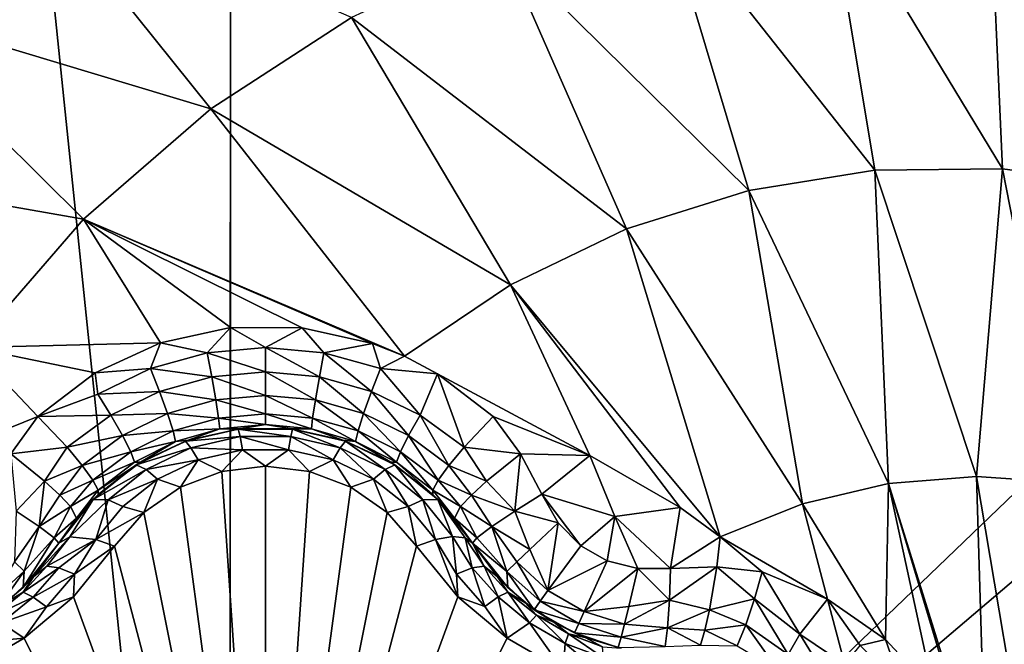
# Model space of a CAD drawing. Header units: metres. Extents: x -205 to 205, y -104 to 104.
# Tile 414 of 656: x -167.79 to -164.59, y 50.6 to 52.62. Entities that reach past the tile are written whole.
import ezdxf

# ---------------------------------------------------------------- set-up
doc = ezdxf.new("R2010")
doc.units = ezdxf.units.M
doc.layers.add('solid_01_2-CONSUMER_EHM_BOX_SW0001', color=7, linetype='CONTINUOUS')

msp = doc.modelspace()

# ---------------------------------------------------------------- linework, layer by layer
at = {"layer": 'solid_01_2-CONSUMER_EHM_BOX_SW0001'}
for points in [[(-200.010849, -74.958488), (-200.010773, 75.041512), (-0.010778, 75.04142)], [(-0.010849, -74.95858), (-200.010849, -74.958488), (-0.010778, 75.04142)], [(-91.959076, 42.820488, 75), (-76.402473, 63.637558, 75), (-185.602478, 63.645401, 75)], [(-92.726151, 42.986298, 75), (-91.959076, 42.820488, 75), (-185.602478, 63.645401, 75)], [(-93.500885, 43.041248, 75), (-92.726151, 42.986298, 75), (-185.602478, 63.645401, 75)], [(-168.500885, 43.051987, 75), (-93.500885, 43.041248, 75), (-185.602478, 63.645401, 75)], [(-168.602615, 61.64418, 69), (-167.103653, 47.144073, 63.099998), (-168.603653, 47.14418, 63.099998)], [(-167.103073, 55.294075, 66.416206), (-167.103653, 47.144073, 63.099998), (-168.602615, 61.64418, 69)], [(-155.373291, 47.716602, 1.571667), (-165.087418, 55.867718, 1.571667), (-165.193848, 55.740875, 1.656628)], [(-148.911377, 55.518421, 1.571667), (-165.087418, 55.867718, 1.571667), (-155.373291, 47.716602, 1.571667)], [(-155.479935, 47.58952, 1.656828), (-165.193848, 55.740875, 1.656628), (-165.288574, 55.627979, 1.771182)], [(-155.479935, 47.58952, 1.656828), (-155.373291, 47.716602, 1.571667), (-165.193848, 55.740875, 1.656628)], [(-155.574646, 47.476654, 1.771438), (-165.288574, 55.627979, 1.771182), (-165.367966, 55.533356, 1.911131)], [(-155.574646, 47.476654, 1.771438), (-155.479935, 47.58952, 1.656828), (-165.288574, 55.627979, 1.771182)], [(-155.654007, 47.382072, 1.911433), (-155.574646, 47.476654, 1.771438), (-165.367966, 55.533356, 1.911131)], [(-163.085739, 53.608364, 1.921761), (-155.654007, 47.382072, 1.911433), (-165.367966, 55.533356, 1.911131)], [(-167.103546, 48.644073, 69.5), (-167.103653, 47.144073, 63.099998), (-167.103073, 55.294075, 66.416206)], [(-167.103546, 48.644073, 72), (-167.103073, 55.294075, 72), (-160.186371, 55.293575, 72)], [(-167.103546, 48.644073, 69.5), (-167.103073, 55.294075, 72), (-167.103546, 48.644073, 72)], [(-167.103546, 48.644073, 69.5), (-167.103073, 55.294075, 66.416206), (-167.103073, 55.294075, 72)], [(-167.103546, 48.644073, 72), (-160.186371, 55.293575, 72), (-160.024582, 54.668652, 72)], [(-167.103546, 48.644073, 72), (-160.024582, 54.668652, 72), (-159.770248, 54.07592, 72)], [(-167.103546, 48.644073, 72), (-159.770248, 54.07592, 72), (-159.428665, 53.527828, 72)], [(-167.103546, 48.644073, 72), (-159.428665, 53.527828, 72), (-159.008438, 53.038288, 72)], [(-167.774002, 53.093079, 17.62225), (-168.277618, 52.669556, 17.780762), (-167.166428, 52.336185, 18.055349)], [(-167.774002, 53.093079, 17.62225), (-167.166428, 52.336185, 18.055349), (-166.710098, 52.63158, 17.91172)], [(-165.171509, 53.086391, 17.427458), (-165.702896, 53.010345, 17.594709), (-165.013321, 52.136414, 17.874807)], [(-165.171509, 53.086391, 17.427458), (-164.599442, 52.141117, 17.744545), (-164.641418, 53.084812, 17.260666)], [(-165.171509, 53.086391, 17.427458), (-165.013321, 52.136414, 17.874807), (-164.599442, 52.141117, 17.744545)], [(-164.189011, 52.085094, 17.615362), (-164.206329, 52.79784, 17.260666), (-164.641418, 53.084812, 17.260666)], [(-164.189011, 52.085094, 17.615362), (-164.641418, 53.084812, 17.260666), (-164.599442, 52.141117, 17.744545)], [(-167.103546, 48.644073, 72), (-159.008438, 53.038288, 72), (-158.518967, 52.617996, 72)], [(-165.702896, 53.010345, 17.594709), (-166.219086, 52.857758, 17.757177), (-165.422485, 52.071072, 18.003593)], [(-165.702896, 53.010345, 17.594709), (-165.422485, 52.071072, 18.003593), (-165.013321, 52.136414, 17.874807)], [(-166.219086, 52.857758, 17.757177), (-166.710098, 52.63158, 17.91172), (-165.818924, 51.946373, 18.12837)], [(-166.219086, 52.857758, 17.757177), (-165.818924, 51.946373, 18.12837), (-165.422485, 52.071072, 18.003593)], [(-168.277618, 52.669556, 17.780762), (-168.721039, 52.177589, 17.920328), (-167.579254, 51.977283, 18.185287)], [(-168.277618, 52.669556, 17.780762), (-167.579254, 51.977283, 18.185287), (-167.166428, 52.336185, 18.055349)], [(-166.710098, 52.63158, 17.91172), (-167.166428, 52.336185, 18.055349), (-166.194824, 51.764774, 18.246685)], [(-166.710098, 52.63158, 17.91172), (-166.194824, 51.764774, 18.246685), (-165.818924, 51.946373, 18.12837)], [(-167.103546, 48.644073, 72), (-158.518967, 52.617996, 72), (-157.970917, 52.276329, 72)], [(-167.166428, 52.336185, 18.055349), (-167.579254, 51.977283, 18.185287), (-166.538818, 51.533085, 18.354916)], [(-167.166428, 52.336185, 18.055349), (-166.538818, 51.533085, 18.354916), (-166.194824, 51.764774, 18.246685)], [(-167.103546, 48.644073, 72), (-157.970917, 52.276329, 72), (-157.37822, 52.021919, 72)], [(-168.721039, 52.177589, 17.920328), (-167.940613, 51.561813, 18.299023), (-167.579254, 51.977283, 18.185287)], [(-165.013321, 52.136414, 17.874807), (-165.422485, 52.071072, 18.003593), (-164.969101, 51.120037, 18.222105)], [(-164.599442, 52.141117, 17.744545), (-165.013321, 52.136414, 17.874807), (-164.684097, 51.143471, 18.132406)], [(-165.013321, 52.136414, 17.874807), (-164.969101, 51.120037, 18.222105), (-164.684097, 51.143471, 18.132406)], [(-164.599442, 52.141117, 17.744545), (-164.684097, 51.143471, 18.132406), (-164.398849, 51.123962, 18.042622)], [(-164.189011, 52.085094, 17.615362), (-164.599442, 52.141117, 17.744545), (-164.398849, 51.123962, 18.042622)], [(-165.422485, 52.071072, 18.003593), (-165.818924, 51.946373, 18.12837), (-165.247971, 51.05415, 18.309879)], [(-165.422485, 52.071072, 18.003593), (-165.247971, 51.05415, 18.309879), (-164.969101, 51.120037, 18.222105)], [(-167.103546, 48.644073, 72), (-157.37822, 52.021919, 72), (-156.753326, 51.860031, 72)], [(-167.579254, 51.977283, 18.185287), (-167.940613, 51.561813, 18.299023), (-167.329742, 51.576839, 18.346212)], [(-167.579254, 51.977283, 18.185287), (-166.642715, 51.574791, 18.346619), (-166.538818, 51.533085, 18.354916)], [(-167.579254, 51.977283, 18.185287), (-166.87001, 51.625748, 18.336468), (-166.642715, 51.574791, 18.346619)], [(-167.579254, 51.977283, 18.185287), (-167.102478, 51.626408, 18.336338), (-166.87001, 51.625748, 18.336468)], [(-167.579254, 51.977283, 18.185287), (-167.329742, 51.576839, 18.346212), (-167.102478, 51.626408, 18.336338)], [(-165.818924, 51.946373, 18.12837), (-166.194824, 51.764774, 18.246685), (-165.514603, 50.947575, 18.393747)], [(-165.818924, 51.946373, 18.12837), (-165.514603, 50.947575, 18.393747), (-165.247971, 51.05415, 18.309879)], [(-156.753555, 48.64333, 72), (-167.103546, 48.644073, 72), (-156.753326, 51.860031, 72)], [(-166.194824, 51.764774, 18.246685), (-166.538818, 51.533085, 18.354916), (-165.937668, 51.211124, 18.393749)], [(-166.194824, 51.764774, 18.246685), (-165.937668, 51.211124, 18.393749), (-165.64505, 51.042194, 18.393747)], [(-166.194824, 51.764774, 18.246685), (-165.64505, 51.042194, 18.393747), (-165.514603, 50.947575, 18.393747)], [(-167.178635, 51.544327, 18.351889), (-167.102478, 51.626408, 18.336338), (-167.329742, 51.576839, 18.346212)], [(-167.178635, 51.544327, 18.351889), (-166.989258, 51.561546, 18.348312), (-167.102478, 51.626408, 18.336338)], [(-166.989258, 51.561546, 18.348312), (-166.87001, 51.625748, 18.336468), (-167.102478, 51.626408, 18.336338)], [(-166.989258, 51.561546, 18.348312), (-166.799881, 51.544327, 18.351889), (-166.87001, 51.625748, 18.336468)], [(-166.799881, 51.544327, 18.351889), (-166.642715, 51.574791, 18.346619), (-166.87001, 51.625748, 18.336468)], [(-167.940613, 51.561813, 18.299023), (-167.541687, 51.478943, 18.365675), (-167.329742, 51.576839, 18.346212)], [(-167.361893, 51.493183, 18.362474), (-167.329742, 51.576839, 18.346212), (-167.541687, 51.478943, 18.365675)], [(-167.361893, 51.493183, 18.362474), (-167.178635, 51.544327, 18.351889), (-167.329742, 51.576839, 18.346212)], [(-166.799881, 51.544327, 18.351889), (-166.616623, 51.493179, 18.362474), (-166.642715, 51.574791, 18.346619)], [(-166.616623, 51.493179, 18.362474), (-166.538818, 51.533085, 18.354916), (-166.642715, 51.574791, 18.346619)], [(-167.940613, 51.561813, 18.299023), (-168.040863, 51.211128, 18.393747), (-167.727509, 51.337303, 18.393747)], [(-167.940613, 51.561813, 18.299023), (-167.727509, 51.337303, 18.393747), (-167.541687, 51.478943, 18.365675)], [(-167.16394, 51.466324, 18.342203), (-167.178635, 51.544327, 18.351889), (-167.361893, 51.493183, 18.362474)], [(-166.989258, 51.482174, 18.338621), (-166.989258, 51.561546, 18.348312), (-167.178635, 51.544327, 18.351889)], [(-166.989258, 51.482174, 18.338621), (-167.178635, 51.544327, 18.351889), (-167.16394, 51.466324, 18.342203)], [(-166.81459, 51.466324, 18.342203), (-166.799881, 51.544327, 18.351889), (-166.989258, 51.561546, 18.348312)], [(-166.81459, 51.466324, 18.342203), (-166.989258, 51.561546, 18.348312), (-166.989258, 51.482174, 18.338621)], [(-166.645493, 51.419243, 18.35281), (-166.799881, 51.544327, 18.351889), (-166.81459, 51.466324, 18.342203)], [(-166.645493, 51.419243, 18.35281), (-166.616623, 51.493179, 18.362474), (-166.799881, 51.544327, 18.351889)], [(-166.616623, 51.493179, 18.362474), (-166.431564, 51.475754, 18.366308), (-166.538818, 51.533085, 18.354916)], [(-166.538818, 51.533085, 18.354916), (-166.431564, 51.475754, 18.366308), (-165.937668, 51.211124, 18.393749)], [(-167.533112, 51.409664, 18.37966), (-167.541687, 51.478943, 18.365675), (-167.727509, 51.337303, 18.393747)], [(-167.533112, 51.409664, 18.37966), (-167.361893, 51.493183, 18.362474), (-167.541687, 51.478943, 18.365675)], [(-167.333023, 51.419243, 18.35281), (-167.361893, 51.493183, 18.362474), (-167.533112, 51.409664, 18.37966)], [(-167.16394, 51.466324, 18.342203), (-167.361893, 51.493183, 18.362474), (-167.333023, 51.419243, 18.35281)], [(-166.989258, 51.482174, 18.338621), (-167.16394, 51.466324, 18.342203), (-166.989258, 51.406132, 18.301702)], [(-166.989258, 51.482174, 18.338621), (-166.989258, 51.406132, 18.301702), (-166.827637, 51.391399, 18.305311)], [(-166.81459, 51.466324, 18.342203), (-166.989258, 51.482174, 18.338621), (-166.827637, 51.391399, 18.305311)], [(-166.487457, 51.342335, 18.370024), (-166.616623, 51.493179, 18.362474), (-166.645493, 51.419243, 18.35281)], [(-166.487457, 51.342335, 18.370024), (-166.431564, 51.475754, 18.366308), (-166.616623, 51.493179, 18.362474)], [(-166.487457, 51.342335, 18.370024), (-166.345642, 51.237736, 18.39316), (-166.431564, 51.475754, 18.366308)], [(-166.431564, 51.475754, 18.366308), (-166.251007, 51.337303, 18.393747), (-165.937668, 51.211124, 18.393749)], [(-166.431564, 51.475754, 18.366308), (-166.345642, 51.237736, 18.39316), (-166.251007, 51.337303, 18.393747)], [(-167.16394, 51.466324, 18.342203), (-167.333023, 51.419243, 18.35281), (-167.150879, 51.391399, 18.305311)], [(-167.16394, 51.466324, 18.342203), (-167.150879, 51.391399, 18.305311), (-166.989258, 51.406132, 18.301702)], [(-166.81459, 51.466324, 18.342203), (-166.827637, 51.391399, 18.305311), (-166.671265, 51.347649, 18.31599)], [(-166.645493, 51.419243, 18.35281), (-166.81459, 51.466324, 18.342203), (-166.671265, 51.347649, 18.31599)], [(-167.333023, 51.419243, 18.35281), (-167.533112, 51.409664, 18.37966), (-167.491058, 51.342335, 18.370024)], [(-167.333023, 51.419243, 18.35281), (-167.491058, 51.342335, 18.370024), (-167.307251, 51.347649, 18.31599)], [(-167.333023, 51.419243, 18.35281), (-167.307251, 51.347649, 18.31599), (-167.150879, 51.391399, 18.305311)], [(-166.645493, 51.419243, 18.35281), (-166.671265, 51.347649, 18.31599), (-166.525253, 51.276237, 18.333315)], [(-166.487457, 51.342335, 18.370024), (-166.645493, 51.419243, 18.35281), (-166.525253, 51.276237, 18.333315)], [(-167.491058, 51.342335, 18.370024), (-167.533112, 51.409664, 18.37966), (-167.727509, 51.337303, 18.393747)], [(-167.150879, 51.391399, 18.305311), (-167.307251, 51.347649, 18.31599), (-167.141846, 51.332661, 18.245213)], [(-166.989258, 51.406132, 18.301702), (-167.150879, 51.391399, 18.305311), (-166.989258, 51.346745, 18.241562)], [(-167.150879, 51.391399, 18.305311), (-167.141846, 51.332661, 18.245213), (-166.989258, 51.346745, 18.241562)], [(-166.989258, 51.406132, 18.301702), (-166.989258, 51.346745, 18.241562), (-166.83667, 51.332661, 18.245213)], [(-166.827637, 51.391399, 18.305311), (-166.989258, 51.406132, 18.301702), (-166.83667, 51.332661, 18.245213)], [(-166.827637, 51.391399, 18.305311), (-166.83667, 51.332661, 18.245213), (-166.68924, 51.290874, 18.256014)], [(-166.671265, 51.347649, 18.31599), (-166.827637, 51.391399, 18.305311), (-166.68924, 51.290874, 18.256014)], [(-167.491058, 51.342335, 18.370024), (-167.453262, 51.276237, 18.333315), (-167.307251, 51.347649, 18.31599)], [(-167.307251, 51.347649, 18.31599), (-167.453262, 51.276237, 18.333315), (-167.289276, 51.290874, 18.256014)], [(-167.307251, 51.347649, 18.31599), (-167.289276, 51.290874, 18.256014), (-167.141846, 51.332661, 18.245213)], [(-166.989258, 51.346745, 18.241562), (-167.141846, 51.332661, 18.245213), (-166.989258, 51.312073, 18.169535)], [(-166.989258, 51.346745, 18.241562), (-166.989258, 51.312073, 18.169535), (-166.840576, 51.2981, 18.173239)], [(-166.83667, 51.332661, 18.245213), (-166.989258, 51.346745, 18.241562), (-166.840576, 51.2981, 18.173239)], [(-166.671265, 51.347649, 18.31599), (-166.68924, 51.290874, 18.256014), (-166.551971, 51.222809, 18.273518)], [(-166.525253, 51.276237, 18.333315), (-166.671265, 51.347649, 18.31599), (-166.551971, 51.222809, 18.273518)], [(-167.815643, 51.216408, 18.416397), (-167.727509, 51.337303, 18.393747), (-168.040863, 51.211128, 18.393747)], [(-167.815643, 51.216408, 18.416397), (-167.632874, 51.237736, 18.39316), (-167.727509, 51.337303, 18.393747)], [(-167.632874, 51.237736, 18.39316), (-167.491058, 51.342335, 18.370024), (-167.727509, 51.337303, 18.393747)], [(-167.491058, 51.342335, 18.370024), (-167.632874, 51.237736, 18.39316), (-167.453262, 51.276237, 18.333315)], [(-167.141846, 51.332661, 18.245213), (-167.289276, 51.290874, 18.256014), (-167.137939, 51.2981, 18.173239)], [(-167.141846, 51.332661, 18.245213), (-167.137939, 51.2981, 18.173239), (-166.989258, 51.312073, 18.169535)], [(-166.83667, 51.332661, 18.245213), (-166.840576, 51.2981, 18.173239), (-166.69722, 51.256714, 18.184185)], [(-166.68924, 51.290874, 18.256014), (-166.83667, 51.332661, 18.245213), (-166.69722, 51.256714, 18.184185)], [(-166.487457, 51.342335, 18.370024), (-166.525253, 51.276237, 18.333315), (-166.394363, 51.179298, 18.356613)], [(-166.487457, 51.342335, 18.370024), (-166.394363, 51.179298, 18.356613), (-166.345642, 51.237736, 18.39316)], [(-166.251007, 51.337303, 18.393747), (-166.345642, 51.237736, 18.39316), (-166.162888, 51.216423, 18.416395)], [(-165.937668, 51.211124, 18.393749), (-166.251007, 51.337303, 18.393747), (-166.162888, 51.216423, 18.416395)], [(-167.453262, 51.276237, 18.333315), (-167.426544, 51.222809, 18.273518), (-167.289276, 51.290874, 18.256014)], [(-167.289276, 51.290874, 18.256014), (-167.426544, 51.222809, 18.273518), (-167.281311, 51.256714, 18.184185)], [(-167.289276, 51.290874, 18.256014), (-167.281311, 51.256714, 18.184185), (-167.137939, 51.2981, 18.173239)], [(-167.137939, 51.2981, 18.173239), (-167.281311, 51.256714, 18.184185), (-167.240021, 51.26078, 18.109261)], [(-167.249405, 51.257557, 16.871405), (-167.077881, 51.296764, 16.882774), (-167.240021, 51.26078, 18.109261)], [(-167.071716, 51.272594, 16.774443), (-167.077881, 51.296764, 16.882774), (-167.249405, 51.257557, 16.871405)], [(-167.137939, 51.2981, 18.173239), (-167.240021, 51.26078, 18.109261), (-167.074051, 51.297192, 18.099707)], [(-167.077881, 51.296764, 16.882774), (-167.074051, 51.297192, 18.099707), (-167.240021, 51.26078, 18.109261)], [(-166.989258, 51.312073, 18.169535), (-167.137939, 51.2981, 18.173239), (-167.074051, 51.297192, 18.099707)], [(-167.077881, 51.296764, 16.882774), (-166.902054, 51.296925, 16.88282), (-167.074051, 51.297192, 18.099707)], [(-166.906815, 51.272594, 16.774443), (-166.902054, 51.296925, 16.88282), (-167.077881, 51.296764, 16.882774)], [(-167.071716, 51.272594, 16.774443), (-166.906815, 51.272594, 16.774443), (-167.077881, 51.296764, 16.882774)], [(-166.989258, 51.312073, 18.169535), (-167.074051, 51.297192, 18.099707), (-166.904465, 51.297192, 18.099707)], [(-166.902054, 51.296925, 16.88282), (-166.904465, 51.297192, 18.099707), (-167.074051, 51.297192, 18.099707)], [(-166.840576, 51.2981, 18.173239), (-166.989258, 51.312073, 18.169535), (-166.904465, 51.297192, 18.099707)], [(-166.906815, 51.272594, 16.774443), (-166.74704, 51.235859, 16.759892), (-166.902054, 51.296925, 16.88282)], [(-166.840576, 51.2981, 18.173239), (-166.904465, 51.297192, 18.099707), (-166.73851, 51.26078, 18.109261)], [(-166.902054, 51.296925, 16.88282), (-166.73851, 51.26078, 18.109261), (-166.904465, 51.297192, 18.099707)], [(-166.902054, 51.296925, 16.88282), (-166.730072, 51.257896, 16.871502), (-166.73851, 51.26078, 18.109261)], [(-166.74704, 51.235859, 16.759892), (-166.730072, 51.257896, 16.871502), (-166.902054, 51.296925, 16.88282)], [(-166.69722, 51.256714, 18.184185), (-166.840576, 51.2981, 18.173239), (-166.73851, 51.26078, 18.109261)], [(-166.68924, 51.290874, 18.256014), (-166.69722, 51.256714, 18.184185), (-166.564255, 51.189487, 18.2019)], [(-166.551971, 51.222809, 18.273518), (-166.68924, 51.290874, 18.256014), (-166.564255, 51.189487, 18.2019)], [(-167.632874, 51.237736, 18.39316), (-167.584152, 51.179298, 18.356615), (-167.453262, 51.276237, 18.333315)], [(-167.453262, 51.276237, 18.333315), (-167.584152, 51.179298, 18.356615), (-167.426544, 51.222809, 18.273518)], [(-167.426544, 51.222809, 18.273518), (-167.414261, 51.189487, 18.201902), (-167.281311, 51.256714, 18.184185)], [(-167.281311, 51.256714, 18.184185), (-167.414261, 51.189487, 18.201902), (-167.395142, 51.189117, 18.128029)], [(-167.408829, 51.180691, 16.84878), (-167.249405, 51.257557, 16.871405), (-167.395142, 51.189117, 18.128029)], [(-167.231491, 51.235855, 16.75989), (-167.249405, 51.257557, 16.871405), (-167.408829, 51.180691, 16.84878)], [(-167.281311, 51.256714, 18.184185), (-167.395142, 51.189117, 18.128029), (-167.240021, 51.26078, 18.109261)], [(-167.249405, 51.257557, 16.871405), (-167.240021, 51.26078, 18.109261), (-167.395142, 51.189117, 18.128029)], [(-167.231491, 51.235855, 16.75989), (-167.071716, 51.272594, 16.774443), (-167.249405, 51.257557, 16.871405)], [(-167.231491, 51.235855, 16.75989), (-167.06369, 51.229862, 16.71142), (-167.071716, 51.272594, 16.774443)], [(-167.071716, 51.272594, 16.774443), (-167.06369, 51.229862, 16.71142), (-166.914841, 51.229862, 16.71142)], [(-167.071716, 51.272594, 16.774443), (-166.914841, 51.229862, 16.71142), (-166.906815, 51.272594, 16.774443)], [(-166.906815, 51.272594, 16.774443), (-166.914841, 51.229862, 16.71142), (-166.770432, 51.197098, 16.698145)], [(-166.906815, 51.272594, 16.774443), (-166.770432, 51.197098, 16.698145), (-166.74704, 51.235859, 16.759892)], [(-166.74704, 51.235859, 16.759892), (-166.601868, 51.1656, 16.731569), (-166.730072, 51.257896, 16.871502)], [(-166.69722, 51.256714, 18.184185), (-166.73851, 51.26078, 18.109261), (-166.583389, 51.189117, 18.128029)], [(-166.730072, 51.257896, 16.871502), (-166.583389, 51.189117, 18.128029), (-166.73851, 51.26078, 18.109261)], [(-166.730072, 51.257896, 16.871502), (-166.570114, 51.180958, 16.848858), (-166.583389, 51.189117, 18.128029)], [(-166.601868, 51.1656, 16.731569), (-166.570114, 51.180958, 16.848858), (-166.730072, 51.257896, 16.871502)], [(-166.564255, 51.189487, 18.2019), (-166.69722, 51.256714, 18.184185), (-166.583389, 51.189117, 18.128029)], [(-166.525253, 51.276237, 18.333315), (-166.551971, 51.222809, 18.273518), (-166.429413, 51.130684, 18.297037)], [(-166.525253, 51.276237, 18.333315), (-166.429413, 51.130684, 18.297037), (-166.394363, 51.179298, 18.356613)], [(-167.815643, 51.216408, 18.416397), (-167.705795, 51.127586, 18.402061), (-167.632874, 51.237736, 18.39316)], [(-167.705795, 51.127586, 18.402061), (-167.584152, 51.179298, 18.356615), (-167.632874, 51.237736, 18.39316)], [(-167.584152, 51.179298, 18.356615), (-167.549103, 51.130684, 18.297041), (-167.426544, 51.222809, 18.273518)], [(-167.426544, 51.222809, 18.273518), (-167.549103, 51.130684, 18.297041), (-167.414261, 51.189487, 18.201902)], [(-167.376663, 51.165596, 16.731565), (-167.231491, 51.235855, 16.75989), (-167.408829, 51.180691, 16.84878)], [(-167.376663, 51.165596, 16.731565), (-167.208084, 51.197094, 16.698143), (-167.231491, 51.235855, 16.75989)], [(-167.231491, 51.235855, 16.75989), (-167.208084, 51.197094, 16.698143), (-167.06369, 51.229862, 16.71142)], [(-167.131363, 51.159588, 16.660553), (-167.06369, 51.229862, 16.71142), (-167.208084, 51.197094, 16.698143)], [(-167.131363, 51.159588, 16.660553), (-166.989304, 51.176762, 16.667706), (-167.06369, 51.229862, 16.71142)], [(-166.989304, 51.176762, 16.667706), (-166.914841, 51.229862, 16.71142), (-167.06369, 51.229862, 16.71142)], [(-166.989304, 51.176762, 16.667706), (-166.84726, 51.159611, 16.660563), (-166.914841, 51.229862, 16.71142)], [(-166.84726, 51.159611, 16.660563), (-166.770432, 51.197098, 16.698145), (-166.914841, 51.229862, 16.71142)], [(-166.74704, 51.235859, 16.759892), (-166.770432, 51.197098, 16.698145), (-166.638763, 51.134251, 16.672251)], [(-166.74704, 51.235859, 16.759892), (-166.638763, 51.134251, 16.672251), (-166.601868, 51.1656, 16.731569)], [(-166.551971, 51.222809, 18.273518), (-166.564255, 51.189487, 18.2019), (-166.446243, 51.098881, 18.225767)], [(-166.551971, 51.222809, 18.273518), (-166.446243, 51.098881, 18.225767), (-166.429413, 51.130684, 18.297037)], [(-166.345642, 51.237736, 18.39316), (-166.394363, 51.179298, 18.356613), (-166.27272, 51.127586, 18.402063)], [(-166.345642, 51.237736, 18.39316), (-166.27272, 51.127586, 18.402063), (-166.162888, 51.216423, 18.416395)], [(-167.815643, 51.216408, 18.416397), (-167.797729, 51.030884, 18.42128), (-167.705795, 51.127586, 18.402061)], [(-167.549103, 51.130684, 18.297041), (-167.532257, 51.098881, 18.225769), (-167.414261, 51.189487, 18.201902)], [(-167.414261, 51.189487, 18.201902), (-167.532257, 51.098881, 18.225769), (-167.395142, 51.189117, 18.128029)], [(-167.532257, 51.098881, 18.225769), (-167.532104, 51.08477, 18.155281), (-167.395142, 51.189117, 18.128029)], [(-167.408829, 51.180691, 16.84878), (-167.395142, 51.189117, 18.128029), (-167.532104, 51.08477, 18.155281)], [(-167.376663, 51.165596, 16.731565), (-167.339767, 51.134247, 16.672249), (-167.208084, 51.197094, 16.698143)], [(-167.265549, 51.108776, 16.63912), (-167.208084, 51.197094, 16.698143), (-167.339767, 51.134247, 16.672249)], [(-167.265549, 51.108776, 16.63912), (-167.131363, 51.159588, 16.660553), (-167.208084, 51.197094, 16.698143)], [(-166.84726, 51.159611, 16.660563), (-166.713043, 51.108814, 16.639135), (-166.770432, 51.197098, 16.698145)], [(-166.713043, 51.108814, 16.639135), (-166.638763, 51.134251, 16.672251), (-166.770432, 51.197098, 16.698145)], [(-166.564255, 51.189487, 18.2019), (-166.583389, 51.189117, 18.128029), (-166.446411, 51.08477, 18.155281)], [(-166.570114, 51.180958, 16.848858), (-166.446411, 51.08477, 18.155281), (-166.583389, 51.189117, 18.128029)], [(-166.564255, 51.189487, 18.2019), (-166.446411, 51.08477, 18.155281), (-166.446243, 51.098881, 18.225767)], [(-166.162888, 51.216423, 18.416395), (-166.27272, 51.127586, 18.402063), (-166.180786, 51.030884, 18.42128)], [(-166.162888, 51.216423, 18.416395), (-166.180786, 51.030884, 18.42128), (-166.09343, 51.085545, 18.432564)], [(-165.937668, 51.211124, 18.393749), (-166.162888, 51.216423, 18.416395), (-166.09343, 51.085545, 18.432564)], [(-165.937668, 51.211124, 18.393749), (-166.09343, 51.085545, 18.432564), (-165.856842, 51.013172, 18.426464)], [(-165.64505, 51.042194, 18.393747), (-165.937668, 51.211124, 18.393749), (-165.856842, 51.013172, 18.426464)], [(-167.705795, 51.127586, 18.402061), (-167.656906, 51.082253, 18.36202), (-167.584152, 51.179298, 18.356615)], [(-167.656906, 51.082253, 18.36202), (-167.549103, 51.130684, 18.297041), (-167.584152, 51.179298, 18.356615)], [(-167.548279, 51.068935, 16.81505), (-167.408829, 51.180691, 16.84878), (-167.532104, 51.08477, 18.155281)], [(-167.376663, 51.165596, 16.731565), (-167.408829, 51.180691, 16.84878), (-167.548279, 51.068935, 16.81505)], [(-167.499649, 51.067509, 16.690863), (-167.376663, 51.165596, 16.731565), (-167.548279, 51.068935, 16.81505)], [(-167.499649, 51.067509, 16.690863), (-167.339767, 51.134247, 16.672249), (-167.376663, 51.165596, 16.731565)], [(-166.989258, 49.051769, 15.440842), (-167.131363, 51.159588, 16.660553), (-167.265549, 51.108776, 16.63912)], [(-166.989258, 49.051769, 15.440842), (-166.989304, 51.176762, 16.667706), (-167.131363, 51.159588, 16.660553)], [(-166.989258, 49.051769, 15.440842), (-166.84726, 51.159611, 16.660563), (-166.989304, 51.176762, 16.667706)], [(-166.989258, 49.051769, 15.440842), (-166.713043, 51.108814, 16.639135), (-166.84726, 51.159611, 16.660563)], [(-166.601868, 51.1656, 16.731569), (-166.638763, 51.134251, 16.672251), (-166.526566, 51.046131, 16.634918)], [(-166.601868, 51.1656, 16.731569), (-166.478867, 51.067516, 16.690866), (-166.570114, 51.180958, 16.848858)], [(-166.601868, 51.1656, 16.731569), (-166.526566, 51.046131, 16.634918), (-166.478867, 51.067516, 16.690866)], [(-166.570114, 51.180958, 16.848858), (-166.430328, 51.069031, 16.815081), (-166.446411, 51.08477, 18.155281)], [(-166.478867, 51.067516, 16.690866), (-166.430328, 51.069031, 16.815081), (-166.570114, 51.180958, 16.848858)], [(-166.394363, 51.179298, 18.356613), (-166.429413, 51.130684, 18.297037), (-166.321609, 51.082253, 18.36202)], [(-166.394363, 51.179298, 18.356613), (-166.321609, 51.082253, 18.36202), (-166.27272, 51.127586, 18.402063)], [(-167.705795, 51.127586, 18.402061), (-167.797729, 51.030884, 18.42128), (-167.723328, 50.980896, 18.369303)], [(-167.705795, 51.127586, 18.402061), (-167.723328, 50.980896, 18.369303), (-167.656906, 51.082253, 18.36202)], [(-167.656906, 51.082253, 18.36202), (-167.621658, 51.045403, 18.304127), (-167.549103, 51.130684, 18.297041)], [(-167.621658, 51.045403, 18.304127), (-167.532257, 51.098881, 18.225769), (-167.549103, 51.130684, 18.297041)], [(-167.499649, 51.067509, 16.690863), (-167.45195, 51.046124, 16.634914), (-167.339767, 51.134247, 16.672249)], [(-167.384048, 51.026459, 16.603489), (-167.339767, 51.134247, 16.672249), (-167.45195, 51.046124, 16.634914)], [(-167.384048, 51.026459, 16.603489), (-167.265549, 51.108776, 16.63912), (-167.339767, 51.134247, 16.672249)], [(-166.713043, 51.108814, 16.639135), (-166.594498, 51.026478, 16.603498), (-166.638763, 51.134251, 16.672251)], [(-166.594498, 51.026478, 16.603498), (-166.526566, 51.046131, 16.634918), (-166.638763, 51.134251, 16.672251)], [(-166.429413, 51.130684, 18.297037), (-166.446243, 51.098881, 18.225767), (-166.356873, 51.045403, 18.304129)], [(-166.429413, 51.130684, 18.297037), (-166.356873, 51.045403, 18.304129), (-166.321609, 51.082253, 18.36202)], [(-166.27272, 51.127586, 18.402063), (-166.321609, 51.082253, 18.36202), (-166.180786, 51.030884, 18.42128)], [(-164.684097, 51.143471, 18.132406), (-164.969101, 51.120037, 18.222105), (-164.652344, 50.101711, 18.341488)], [(-164.684097, 51.143471, 18.132406), (-164.652344, 50.101711, 18.341488), (-164.507126, 50.098343, 18.295647)], [(-164.398849, 51.123962, 18.042622), (-164.684097, 51.143471, 18.132406), (-164.507126, 50.098343, 18.295647)], [(-167.621658, 51.045403, 18.304127), (-167.602524, 51.008293, 18.172403), (-167.532257, 51.098881, 18.225769)], [(-167.602524, 51.008293, 18.172403), (-167.532104, 51.08477, 18.155281), (-167.532257, 51.098881, 18.225769)], [(-166.989258, 49.051769, 15.440842), (-167.265549, 51.108776, 16.63912), (-167.384048, 51.026459, 16.603489)], [(-166.989258, 49.051769, 15.440842), (-166.594498, 51.026478, 16.603498), (-166.713043, 51.108814, 16.639135)], [(-166.446243, 51.098881, 18.225767), (-166.446411, 51.08477, 18.155281), (-166.375992, 51.008301, 18.172401)], [(-166.446243, 51.098881, 18.225767), (-166.375992, 51.008301, 18.172401), (-166.356873, 51.045403, 18.304129)], [(-164.969101, 51.120037, 18.222105), (-165.247971, 51.05415, 18.309879), (-164.978973, 50.614655, 18.346743)], [(-164.969101, 51.120037, 18.222105), (-164.978973, 50.614655, 18.346743), (-164.823532, 50.44714, 18.336613)], [(-164.969101, 51.120037, 18.222105), (-164.823532, 50.44714, 18.336613), (-164.708206, 50.252689, 18.336082)], [(-164.969101, 51.120037, 18.222105), (-164.708206, 50.252689, 18.336082), (-164.652344, 50.101711, 18.341488)], [(-167.656906, 51.082253, 18.36202), (-167.723328, 50.980896, 18.369303), (-167.621658, 51.045403, 18.304127)], [(-167.659988, 50.926918, 18.184393), (-167.659988, 50.926918, 16.770613), (-167.548279, 51.068935, 16.81505)], [(-167.602524, 51.008293, 18.172403), (-167.659988, 50.926918, 18.184393), (-167.548279, 51.068935, 16.81505)], [(-167.624237, 50.947304, 16.680105), (-167.548279, 51.068935, 16.81505), (-167.659988, 50.926918, 16.770613)], [(-167.499649, 51.067509, 16.690863), (-167.548279, 51.068935, 16.81505), (-167.624237, 50.947304, 16.680105)], [(-167.624237, 50.947304, 16.680105), (-167.539917, 50.938732, 16.587631), (-167.499649, 51.067509, 16.690863)], [(-167.602524, 51.008293, 18.172403), (-167.548279, 51.068935, 16.81505), (-167.532104, 51.08477, 18.155281)], [(-167.539917, 50.938732, 16.587631), (-167.45195, 51.046124, 16.634914), (-167.499649, 51.067509, 16.690863)], [(-166.478867, 51.067516, 16.690866), (-166.526566, 51.046131, 16.634918), (-166.438202, 50.938843, 16.587929)], [(-166.478867, 51.067516, 16.690866), (-166.383148, 50.94857, 16.639471), (-166.430328, 51.069031, 16.815081)], [(-166.438202, 50.938843, 16.587929), (-166.383148, 50.94857, 16.639471), (-166.478867, 51.067516, 16.690866)], [(-166.430328, 51.069031, 16.815081), (-166.375992, 51.008301, 18.172401), (-166.446411, 51.08477, 18.155281)], [(-166.430328, 51.069031, 16.815081), (-166.318527, 50.926918, 16.770613), (-166.375992, 51.008301, 18.172401)], [(-166.341599, 50.944107, 16.70359), (-166.318527, 50.926918, 16.770613), (-166.430328, 51.069031, 16.815081)], [(-166.383148, 50.94857, 16.639471), (-166.341599, 50.944107, 16.70359), (-166.430328, 51.069031, 16.815081)], [(-166.321609, 51.082253, 18.36202), (-166.356873, 51.045403, 18.304129), (-166.255188, 50.980896, 18.369303)], [(-166.321609, 51.082253, 18.36202), (-166.255188, 50.980896, 18.369303), (-166.180786, 51.030884, 18.42128)], [(-166.039825, 50.99337, 18.438095), (-166.09343, 51.085545, 18.432564), (-166.180786, 51.030884, 18.42128)], [(-165.966827, 50.91877, 18.439514), (-165.856842, 51.013172, 18.426464), (-166.09343, 51.085545, 18.432564)], [(-166.039825, 50.99337, 18.438095), (-165.966827, 50.91877, 18.439514), (-166.09343, 51.085545, 18.432564)], [(-167.80365, 50.866734, 18.370676), (-167.723328, 50.980896, 18.369303), (-167.797729, 51.030884, 18.42128)], [(-167.621658, 51.045403, 18.304127), (-167.723328, 50.980896, 18.369303), (-167.674622, 50.944138, 18.285561)], [(-167.621658, 51.045403, 18.304127), (-167.674622, 50.944138, 18.285561), (-167.602524, 51.008293, 18.172403)], [(-167.384048, 51.026459, 16.603489), (-167.45195, 51.046124, 16.634914), (-167.539917, 50.938732, 16.587631)], [(-166.594498, 51.026478, 16.603498), (-166.499725, 50.916824, 16.554106), (-166.526566, 51.046131, 16.634918)], [(-166.499725, 50.916824, 16.554106), (-166.438202, 50.938843, 16.587929), (-166.526566, 51.046131, 16.634918)], [(-166.356873, 51.045403, 18.304129), (-166.375992, 51.008301, 18.172401), (-166.303894, 50.944138, 18.285561)], [(-166.356873, 51.045403, 18.304129), (-166.303894, 50.944138, 18.285561), (-166.255188, 50.980896, 18.369303)], [(-166.132584, 50.906586, 18.411446), (-166.180786, 51.030884, 18.42128), (-166.255188, 50.980896, 18.369303)], [(-166.039825, 50.99337, 18.438095), (-166.180786, 51.030884, 18.42128), (-166.132584, 50.906586, 18.411446)], [(-165.64505, 51.042194, 18.393747), (-165.856842, 51.013172, 18.426464), (-165.675873, 50.844463, 18.432564)], [(-165.514603, 50.947575, 18.393747), (-165.64505, 51.042194, 18.393747), (-165.675873, 50.844463, 18.432564)], [(-165.247971, 51.05415, 18.309879), (-165.514603, 50.947575, 18.393747), (-165.166611, 50.745495, 18.366043)], [(-165.247971, 51.05415, 18.309879), (-165.166611, 50.745495, 18.366043), (-164.978973, 50.614655, 18.346743)], [(-167.602524, 51.008293, 18.172403), (-167.674622, 50.944138, 18.285561), (-167.659988, 50.926918, 18.184393)], [(-167.384048, 51.026459, 16.603489), (-167.539917, 50.938732, 16.587631), (-167.47879, 50.916824, 16.554106)], [(-166.989258, 49.051769, 15.440842), (-167.384048, 51.026459, 16.603489), (-167.47879, 50.916824, 16.554106)], [(-166.989258, 49.051769, 15.440842), (-166.499725, 50.916824, 16.554106), (-166.594498, 51.026478, 16.603498)], [(-166.375992, 51.008301, 18.172401), (-166.318527, 50.926918, 18.184393), (-166.303894, 50.944138, 18.285561)], [(-166.318527, 50.926918, 16.770613), (-166.318527, 50.926918, 18.184393), (-166.375992, 51.008301, 18.172401)], [(-165.966827, 50.91877, 18.439514), (-165.881439, 50.869843, 18.439505), (-165.856842, 51.013172, 18.426464)], [(-165.881439, 50.869843, 18.439505), (-165.782272, 50.844769, 18.438089), (-165.856842, 51.013172, 18.426464)], [(-165.782272, 50.844769, 18.438089), (-165.675873, 50.844463, 18.432564), (-165.856842, 51.013172, 18.426464)], [(-167.80365, 50.866734, 18.370676), (-167.771866, 50.835655, 18.315001), (-167.723328, 50.980896, 18.369303)], [(-167.771866, 50.835655, 18.315001), (-167.674622, 50.944138, 18.285561), (-167.723328, 50.980896, 18.369303)], [(-166.20636, 50.835339, 18.315002), (-166.255188, 50.980896, 18.369303), (-166.303894, 50.944138, 18.285561)], [(-166.174591, 50.866428, 18.370678), (-166.255188, 50.980896, 18.369303), (-166.20636, 50.835339, 18.315002)], [(-166.132584, 50.906586, 18.411446), (-166.255188, 50.980896, 18.369303), (-166.174591, 50.866428, 18.370678)], [(-166.039825, 50.99337, 18.438095), (-166.132584, 50.906586, 18.411446), (-166.07373, 50.773361, 18.369339)], [(-166.039825, 50.99337, 18.438095), (-166.07373, 50.773361, 18.369339), (-165.966827, 50.91877, 18.439514)], [(-167.775391, 50.782738, 18.189007), (-167.659988, 50.926918, 18.184393), (-167.674622, 50.944138, 18.285561)], [(-167.771866, 50.835655, 18.315001), (-167.775391, 50.782738, 18.189007), (-167.674622, 50.944138, 18.285561)], [(-167.741852, 50.817593, 16.708685), (-167.624237, 50.947304, 16.680105), (-167.659988, 50.926918, 16.770613)], [(-167.698273, 50.85257, 16.652756), (-167.624237, 50.947304, 16.680105), (-167.741852, 50.817593, 16.708685)], [(-167.698273, 50.85257, 16.652756), (-167.539917, 50.938732, 16.587631), (-167.624237, 50.947304, 16.680105)], [(-167.659836, 50.847244, 16.586765), (-167.539917, 50.938732, 16.587631), (-167.698273, 50.85257, 16.652756)], [(-167.659836, 50.847244, 16.586765), (-167.608948, 50.826603, 16.533424), (-167.539917, 50.938732, 16.587631)], [(-167.608948, 50.826603, 16.533424), (-167.47879, 50.916824, 16.554106), (-167.539917, 50.938732, 16.587631)], [(-166.366013, 50.753067, 16.486921), (-166.438202, 50.938843, 16.587929), (-166.499725, 50.916824, 16.554106)], [(-166.369659, 50.826706, 16.53347), (-166.383148, 50.94857, 16.639471), (-166.438202, 50.938843, 16.587929)], [(-166.369659, 50.826706, 16.53347), (-166.438202, 50.938843, 16.587929), (-166.366013, 50.753067, 16.486921)], [(-166.318756, 50.847336, 16.586809), (-166.341599, 50.944107, 16.70359), (-166.383148, 50.94857, 16.639471)], [(-166.318756, 50.847336, 16.586809), (-166.383148, 50.94857, 16.639471), (-166.369659, 50.826706, 16.53347)], [(-166.280304, 50.85265, 16.652798), (-166.318527, 50.926918, 16.770613), (-166.341599, 50.944107, 16.70359)], [(-166.318756, 50.847336, 16.586809), (-166.280304, 50.85265, 16.652798), (-166.341599, 50.944107, 16.70359)], [(-166.20636, 50.835339, 18.315002), (-166.303894, 50.944138, 18.285561), (-166.318527, 50.926918, 18.184393)], [(-165.526138, 50.849701, 18.416172), (-165.514603, 50.947575, 18.393747), (-165.675873, 50.844463, 18.432564)], [(-165.526138, 50.849701, 18.416172), (-165.379059, 50.833881, 18.393747), (-165.514603, 50.947575, 18.393747)], [(-165.166611, 50.745495, 18.366043), (-165.514603, 50.947575, 18.393747), (-165.379059, 50.833881, 18.393747)], [(-167.775391, 50.782738, 18.189007), (-167.659988, 50.926918, 16.770613), (-167.659988, 50.926918, 18.184393)], [(-167.741852, 50.817593, 16.708685), (-167.659988, 50.926918, 16.770613), (-167.775391, 50.782738, 18.189007)], [(-167.612473, 50.753098, 16.486931), (-166.989258, 49.051769, 15.440842), (-167.47879, 50.916824, 16.554106)], [(-167.608948, 50.826603, 16.533424), (-167.612473, 50.753098, 16.486931), (-167.47879, 50.916824, 16.554106)], [(-166.989258, 49.051769, 15.440842), (-166.366013, 50.753067, 16.486921), (-166.499725, 50.916824, 16.554106)], [(-166.20636, 50.835339, 18.315002), (-166.318527, 50.926918, 18.184393), (-166.20311, 50.782711, 18.189007)], [(-166.236664, 50.817577, 16.708677), (-166.20311, 50.782711, 18.189007), (-166.318527, 50.926918, 18.184393)], [(-166.236664, 50.817577, 16.708677), (-166.318527, 50.926918, 18.184393), (-166.318527, 50.926918, 16.770613)], [(-166.280304, 50.85265, 16.652798), (-166.236664, 50.817577, 16.708677), (-166.318527, 50.926918, 16.770613)], [(-166.132584, 50.906586, 18.411446), (-166.174591, 50.866428, 18.370678), (-166.07373, 50.773361, 18.369339)], [(-165.966827, 50.91877, 18.439514), (-166.07373, 50.773361, 18.369339), (-165.881439, 50.869843, 18.439505)], [(-166.07373, 50.773361, 18.369339), (-165.95578, 50.705299, 18.369337), (-165.881439, 50.869843, 18.439505)], [(-165.881439, 50.869843, 18.439505), (-165.95578, 50.705299, 18.369337), (-165.782272, 50.844769, 18.438089)], [(-167.87944, 50.738522, 18.314014), (-167.771866, 50.835655, 18.315001), (-167.80365, 50.866734, 18.370676)], [(-167.87944, 50.738522, 18.314014), (-167.860428, 50.711357, 18.189602), (-167.771866, 50.835655, 18.315001)], [(-167.860428, 50.711357, 18.189602), (-167.775391, 50.782738, 18.189007), (-167.771866, 50.835655, 18.315001)], [(-167.775513, 50.767696, 16.615065), (-167.698273, 50.85257, 16.652756), (-167.741852, 50.817593, 16.708685)], [(-167.659836, 50.847244, 16.586765), (-167.698273, 50.85257, 16.652756), (-167.775513, 50.767696, 16.615065)], [(-167.743408, 50.752262, 16.5473), (-167.659836, 50.847244, 16.586765), (-167.775513, 50.767696, 16.615065)], [(-167.743408, 50.752262, 16.5473), (-167.608948, 50.826603, 16.533424), (-167.659836, 50.847244, 16.586765)], [(-166.318756, 50.847336, 16.586809), (-166.369659, 50.826706, 16.53347), (-166.278549, 50.720982, 16.492579)], [(-166.318756, 50.847336, 16.586809), (-166.23526, 50.752403, 16.547348), (-166.280304, 50.85265, 16.652798)], [(-166.318756, 50.847336, 16.586809), (-166.278549, 50.720982, 16.492579), (-166.23526, 50.752403, 16.547348)], [(-166.280304, 50.85265, 16.652798), (-166.20314, 50.767826, 16.615108), (-166.236664, 50.817577, 16.708677)], [(-166.23526, 50.752403, 16.547348), (-166.20314, 50.767826, 16.615108), (-166.280304, 50.85265, 16.652798)], [(-166.174591, 50.866428, 18.370678), (-166.20636, 50.835339, 18.315002), (-166.09874, 50.738281, 18.314011)], [(-166.174591, 50.866428, 18.370678), (-166.09874, 50.738281, 18.314011), (-166.07373, 50.773361, 18.369339)], [(-165.95578, 50.705299, 18.369337), (-165.810944, 50.72102, 18.411446), (-165.782272, 50.844769, 18.438089)], [(-165.782272, 50.844769, 18.438089), (-165.810944, 50.72102, 18.411446), (-165.679535, 50.741482, 18.42128)], [(-165.782272, 50.844769, 18.438089), (-165.679535, 50.741482, 18.42128), (-165.675873, 50.844463, 18.432564)], [(-165.526138, 50.849701, 18.416172), (-165.675873, 50.844463, 18.432564), (-165.679535, 50.741482, 18.42128)], [(-165.526138, 50.849701, 18.416172), (-165.679535, 50.741482, 18.42128), (-165.54982, 50.71022, 18.402061)], [(-165.526138, 50.849701, 18.416172), (-165.54982, 50.71022, 18.402061), (-165.403839, 50.745861, 18.401863)], [(-165.526138, 50.849701, 18.416172), (-165.403839, 50.745861, 18.401863), (-165.379059, 50.833881, 18.393747)], [(-167.8302, 50.73431, 16.674866), (-167.741852, 50.817593, 16.708685), (-167.775391, 50.782738, 18.189007)], [(-167.775513, 50.767696, 16.615065), (-167.741852, 50.817593, 16.708685), (-167.8302, 50.73431, 16.674866)], [(-167.743408, 50.752262, 16.5473), (-167.700134, 50.720821, 16.492529), (-167.608948, 50.826603, 16.533424)], [(-167.608948, 50.826603, 16.533424), (-167.700134, 50.720821, 16.492529), (-167.612473, 50.753098, 16.486931)], [(-166.278549, 50.720982, 16.492579), (-166.369659, 50.826706, 16.53347), (-166.366013, 50.753067, 16.486921)], [(-166.148285, 50.73428, 16.674856), (-166.20311, 50.782711, 18.189007), (-166.236664, 50.817577, 16.708677)], [(-166.20314, 50.767826, 16.615108), (-166.148285, 50.73428, 16.674856), (-166.236664, 50.817577, 16.708677)], [(-166.20636, 50.835339, 18.315002), (-166.20311, 50.782711, 18.189007), (-166.117737, 50.711102, 18.189602)], [(-166.20636, 50.835339, 18.315002), (-166.117737, 50.711102, 18.189602), (-166.09874, 50.738281, 18.314011)], [(-165.25647, 50.631626, 18.370024), (-165.379059, 50.833881, 18.393747), (-165.403839, 50.745861, 18.401863)], [(-165.25647, 50.631626, 18.370024), (-165.166611, 50.745495, 18.366043), (-165.379059, 50.833881, 18.393747)], [(-167.8302, 50.73431, 16.674866), (-167.775391, 50.782738, 18.189007), (-167.860428, 50.711357, 18.189602)], [(-166.148285, 50.73428, 16.674856), (-166.117737, 50.711102, 18.189602), (-166.20311, 50.782711, 18.189007)], [(-166.07373, 50.773361, 18.369339), (-166.09874, 50.738281, 18.314011), (-165.95578, 50.705299, 18.369337)], [(-167.867737, 50.693188, 16.594748), (-167.775513, 50.767696, 16.615065), (-167.8302, 50.73431, 16.674866)], [(-167.743408, 50.752262, 16.5473), (-167.775513, 50.767696, 16.615065), (-167.867737, 50.693188, 16.594748)], [(-167.845337, 50.668442, 16.525846), (-167.743408, 50.752262, 16.5473), (-167.867737, 50.693188, 16.594748)], [(-167.845337, 50.668442, 16.525846), (-167.700134, 50.720821, 16.492529), (-167.743408, 50.752262, 16.5473)], [(-167.612473, 50.753098, 16.486931), (-167.772308, 50.618797, 16.452232), (-166.989258, 49.051769, 15.440842)], [(-167.700134, 50.720821, 16.492529), (-167.772308, 50.618797, 16.452232), (-167.612473, 50.753098, 16.486931)], [(-166.989258, 49.051769, 15.440842), (-166.206177, 50.618771, 16.45223), (-166.366013, 50.753067, 16.486921)], [(-166.278549, 50.720982, 16.492579), (-166.366013, 50.753067, 16.486921), (-166.206177, 50.618771, 16.45223)], [(-166.23526, 50.752403, 16.547348), (-166.278549, 50.720982, 16.492579), (-166.206177, 50.618771, 16.45223)], [(-166.23526, 50.752403, 16.547348), (-166.133408, 50.668602, 16.525869), (-166.20314, 50.767826, 16.615108)], [(-166.23526, 50.752403, 16.547348), (-166.206177, 50.618771, 16.45223), (-166.133408, 50.668602, 16.525869)], [(-166.20314, 50.767826, 16.615108), (-166.110977, 50.693329, 16.594767), (-166.148285, 50.73428, 16.674856)], [(-166.133408, 50.668602, 16.525869), (-166.110977, 50.693329, 16.594767), (-166.20314, 50.767826, 16.615108)], [(-165.824677, 50.664543, 18.370676), (-165.685623, 50.652058, 18.369303), (-165.679535, 50.741482, 18.42128)], [(-165.810944, 50.72102, 18.411446), (-165.824677, 50.664543, 18.370676), (-165.679535, 50.741482, 18.42128)], [(-165.54982, 50.71022, 18.402061), (-165.679535, 50.741482, 18.42128), (-165.685623, 50.652058, 18.369303)], [(-165.54982, 50.71022, 18.402061), (-165.432022, 50.662342, 18.376806), (-165.403839, 50.745861, 18.401863)], [(-165.294815, 50.565838, 18.333315), (-165.403839, 50.745861, 18.401863), (-165.432022, 50.662342, 18.376806)], [(-165.25647, 50.631626, 18.370024), (-165.403839, 50.745861, 18.401863), (-165.294815, 50.565838, 18.333315)], [(-165.110855, 50.533211, 18.35281), (-165.166611, 50.745495, 18.366043), (-165.25647, 50.631626, 18.370024)], [(-165.110855, 50.533211, 18.35281), (-165.061249, 50.595188, 18.362474), (-165.166611, 50.745495, 18.366043)], [(-164.978973, 50.614655, 18.346743), (-165.166611, 50.745495, 18.366043), (-165.061249, 50.595188, 18.362474)], [(-167.845337, 50.668442, 16.525846), (-167.772308, 50.618797, 16.452232), (-167.700134, 50.720821, 16.492529)], [(-166.054703, 50.67038, 16.664257), (-166.117737, 50.711102, 18.189602), (-166.148285, 50.73428, 16.674856)], [(-166.110977, 50.693329, 16.594767), (-166.054703, 50.67038, 16.664257), (-166.148285, 50.73428, 16.674856)], [(-166.09874, 50.738281, 18.314011), (-166.117737, 50.711102, 18.189602), (-165.973633, 50.666088, 18.314009)], [(-166.117737, 50.711102, 18.189602), (-165.987671, 50.636044, 18.189606), (-165.973633, 50.666088, 18.314009)], [(-166.117737, 50.711102, 18.189602), (-166.054718, 50.670383, 18.189684), (-165.987671, 50.636044, 18.189606)], [(-166.054703, 50.67038, 16.664257), (-166.054718, 50.670383, 18.189684), (-166.117737, 50.711102, 18.189602)], [(-166.09874, 50.738281, 18.314011), (-165.973633, 50.666088, 18.314009), (-165.95578, 50.705299, 18.369337)], [(-165.95578, 50.705299, 18.369337), (-165.824677, 50.664543, 18.370676), (-165.810944, 50.72102, 18.411446)], [(-165.54982, 50.71022, 18.402061), (-165.685623, 50.652058, 18.369303), (-165.564636, 50.645214, 18.36202)], [(-165.54982, 50.71022, 18.402061), (-165.564636, 50.645214, 18.36202), (-165.432022, 50.662342, 18.376806)], [(-166.133408, 50.668602, 16.525869), (-166.017242, 50.601501, 16.525848), (-166.110977, 50.693329, 16.594767)], [(-166.110977, 50.693329, 16.594767), (-166.007004, 50.633274, 16.594748), (-166.054703, 50.67038, 16.664257)], [(-166.017242, 50.601501, 16.525848), (-166.007004, 50.633274, 16.594748), (-166.110977, 50.693329, 16.594767)], [(-165.95578, 50.705299, 18.369337), (-165.973633, 50.666088, 18.314009), (-165.824677, 50.664543, 18.370676)], [(-167.961533, 50.601383, 16.525866), (-167.772308, 50.618797, 16.452232), (-167.845337, 50.668442, 16.525846)], [(-166.133408, 50.668602, 16.525869), (-166.206177, 50.618771, 16.45223), (-166.023682, 50.513416, 16.452236)], [(-166.133408, 50.668602, 16.525869), (-166.023682, 50.513416, 16.452236), (-166.017242, 50.601501, 16.525848)], [(-166.054703, 50.67038, 16.664257), (-165.987671, 50.636044, 18.189606), (-166.054718, 50.670383, 18.189684)], [(-165.952621, 50.621323, 16.674862), (-165.987671, 50.636044, 18.189606), (-166.054703, 50.67038, 16.664257)], [(-166.007004, 50.633274, 16.594748), (-165.952621, 50.621323, 16.674862), (-166.054703, 50.67038, 16.664257)], [(-165.973633, 50.666088, 18.314009), (-165.987671, 50.636044, 18.189606), (-165.835709, 50.621479, 18.314999)], [(-165.973633, 50.666088, 18.314009), (-165.835709, 50.621479, 18.314999), (-165.824677, 50.664543, 18.370676)], [(-165.824677, 50.664543, 18.370676), (-165.835709, 50.621479, 18.314999), (-165.685623, 50.652058, 18.369303)], [(-165.835709, 50.621479, 18.314999), (-165.6931, 50.591499, 18.285561), (-165.685623, 50.652058, 18.369303)], [(-165.578918, 50.596252, 18.304127), (-165.685623, 50.652058, 18.369303), (-165.6931, 50.591499, 18.285561)], [(-165.564636, 50.645214, 18.36202), (-165.685623, 50.652058, 18.369303), (-165.578918, 50.596252, 18.304127)], [(-165.564636, 50.645214, 18.36202), (-165.578918, 50.596252, 18.304127), (-165.459869, 50.59433, 18.321918)], [(-165.564636, 50.645214, 18.36202), (-165.459869, 50.59433, 18.321918), (-165.432022, 50.662342, 18.376806)], [(-165.327728, 50.515991, 18.273518), (-165.432022, 50.662342, 18.376806), (-165.459869, 50.59433, 18.321918)], [(-165.294815, 50.565838, 18.333315), (-165.432022, 50.662342, 18.376806), (-165.327728, 50.515991, 18.273518)], [(-167.961533, 50.601383, 16.525866), (-167.954803, 50.513428, 16.452232), (-167.772308, 50.618797, 16.452232)], [(-167.772308, 50.618797, 16.452232), (-167.954803, 50.513428, 16.452232), (-166.989258, 49.051769, 15.440842)], [(-166.989258, 49.051769, 15.440842), (-166.023682, 50.513416, 16.452236), (-166.206177, 50.618771, 16.45223)], [(-166.017242, 50.601501, 16.525848), (-165.893677, 50.55513, 16.547297), (-166.007004, 50.633274, 16.594748)], [(-166.007004, 50.633274, 16.594748), (-165.896362, 50.590652, 16.615061), (-165.952621, 50.621323, 16.674862)], [(-165.893677, 50.55513, 16.547297), (-165.896362, 50.590652, 16.615061), (-166.007004, 50.633274, 16.594748)], [(-165.987671, 50.636044, 18.189606), (-165.846024, 50.588581, 18.188528), (-165.835709, 50.621479, 18.314999)], [(-165.952621, 50.621323, 16.674862), (-165.846024, 50.588581, 18.188528), (-165.987671, 50.636044, 18.189606)], [(-165.836319, 50.586445, 16.708679), (-165.846024, 50.588581, 18.188528), (-165.952621, 50.621323, 16.674862)], [(-165.896362, 50.590652, 16.615061), (-165.836319, 50.586445, 16.708679), (-165.952621, 50.621323, 16.674862)], [(-165.835709, 50.621479, 18.314999), (-165.846024, 50.588581, 18.188528), (-165.6931, 50.591499, 18.285561)], [(-165.25647, 50.631626, 18.370024), (-165.294815, 50.565838, 18.333315), (-165.159958, 50.475098, 18.315992)], [(-165.110855, 50.533211, 18.35281), (-165.25647, 50.631626, 18.370024), (-165.159958, 50.475098, 18.315992)], [(-164.978973, 50.614655, 18.346743), (-165.061249, 50.595188, 18.362474), (-164.925323, 50.462048, 18.351889)], [(-164.823532, 50.44714, 18.336613), (-164.978973, 50.614655, 18.346743), (-164.925323, 50.462048, 18.351889)], [(-166.017242, 50.601501, 16.525848), (-166.023682, 50.513416, 16.452236), (-165.899261, 50.50193, 16.492527)], [(-166.017242, 50.601501, 16.525848), (-165.899261, 50.50193, 16.492527), (-165.893677, 50.55513, 16.547297)]]:
    msp.add_3dface(points, dxfattribs=at)

doc.saveas('drawing.dxf')
